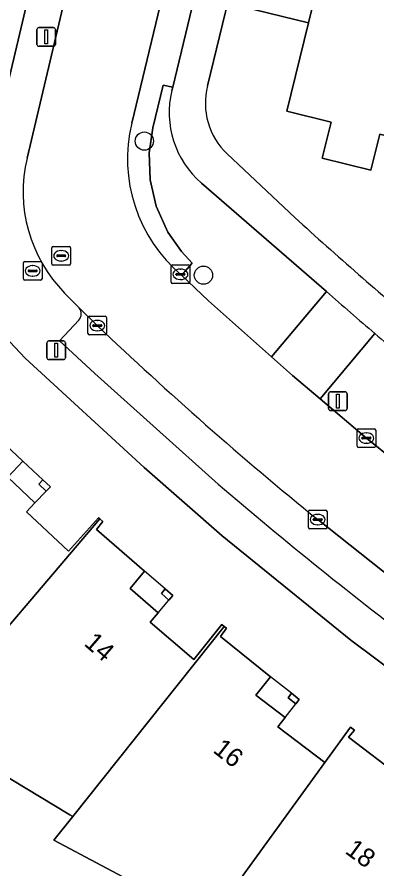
# Model space of a CAD drawing. Extents: x 163266 to 164362, y 381528 to 382286.
# Drawn here: x 163978.16 to 163997.46, y 382075.92 to 382121.6 of the extents above; entities that cross this region are included whole.
import ezdxf

# ---------------------------------------------------------------- set-up
doc = ezdxf.new("R2010")
doc.units = 0
for name, color, linetype in [('IMGEO_Berm_groen', 7, 'Continuous'), ('IMGEO_Boom', 7, 'Continuous'), ('IMGEO_Erf', 7, 'Continuous'), ('IMGEO_Groenvoorziening', 7, 'Continuous'), ('IMGEO_Haag', 7, 'Continuous'), ('IMGEO_Kolk', 7, 'Continuous'), ('IMGEO_Lichtmast', 7, 'Continuous'), ('IMGEO_Pand', 7, 'Continuous'), ('IMGEO_Pand_nummerreeks', 7, 'Continuous'), ('IMGEO_Pand_overbouw', 7, 'Continuous'), ('IMGEO_Parkeervlak_open', 7, 'Continuous'), ('IMGEO_Rijbaan_lokaal_open', 7, 'Continuous'), ('IMGEO_Rioolput', 7, 'Continuous'), ('IMGEO_Voetpad_open', 7, 'Continuous')]:
    doc.layers.add(name, color=color, linetype=linetype)

msp = doc.modelspace()

# ---------------------------------------------------------------- linework, layer by layer
at = {"layer": 'IMGEO_Berm_groen'}
msp.add_lwpolyline([(163997.347, 382104.631), (163994.414, 382101.119), (163996.892, 382099.023), (164000, 382096.512)], dxfattribs=at)
msp.add_arc((164141.829, 382274.289), 222.843, 229.58197, 230.47207, dxfattribs=at)
at = {"layer": 'IMGEO_Boom'}
for centre in [(163984.986, 382114.948), (163988.154, 382107.758)]:
    msp.add_circle(centre, 0.489, dxfattribs=at)
at = {"layer": 'IMGEO_Erf'}
for points in [[(163936.039, 382121.173), (163939.713, 382120.251), (163939.115, 382117.867), (163942.594, 382116.994), (163943.089, 382116.87), (163943.706, 382119.329), (163947.673, 382118.333), (163951.361, 382117.407), (163950.763, 382115.024), (163954.241, 382114.151), (163954.711, 382114.033), (163955.328, 382116.492), (163959.297, 382115.495), (163963.008, 382114.564), (163962.391, 382112.105), (163966.526, 382111.106), (163967.168, 382113.7), (163971.227, 382112.727), (163972.988, 382119.819), (163977.832, 382118.691), (163979.756, 382126.893)], [(163994.999, 382115.965), (163992.621, 382116.556), (163993.783, 382121.29), (163990.193, 382122.171), (163990.854, 382124.863), (163994.444, 382123.981), (163994.639, 382124.775), (163992.505, 382125.353), (163990.325, 382125.944), (163988.373, 382117.903)], [(164000, 382085.233), (163996.064, 382088.188), (163989.156, 382093.775), (163984.98, 382097.44), (163978.602, 382103.308), (163975.025, 382107.091), (163975.044, 382107.165), (163917.66, 382121.564)], [(163999.937, 382104.832), (164002.368, 382114.163), (163997.605, 382115.325), (163997.133, 382113.384), (163994.523, 382114.025), (163994.999, 382115.965)], [(163989.42, 382114.26), (163993.055, 382110.848)], [(163975.988, 382100.109), (163978.469, 382097.779), (163977.662, 382096.919), (163979.113, 382095.557), (163978.662, 382095.076), (163980.915, 382092.961), (163982.52, 382094.754), (163982.598, 382094.685), (163982.757, 382094.544), (163982.419, 382094.126), (163984.986, 382091.879), (163984.224, 382090.954), (163985.721, 382089.657), (163985.304, 382089.154), (163987.645, 382087.149), (163989.145, 382089.022), (163989.264, 382088.923), (163989.385, 382088.822), (163989.06, 382088.391), (163991.75, 382086.229), (163990.955, 382085.242), (163992.538, 382084.044), (163992.14, 382083.542), (163994.665, 382081.632), (163996.036, 382083.522), (163996.245, 382083.363), (163995.935, 382082.978), (163998.709, 382080.879)], [(163987.8, 382073.385), (163980.126, 382077.457), (163981.142, 382078.732), (163980.982, 382078.828), (163973.107, 382083.567)]]:
    msp.add_lwpolyline(points, dxfattribs=at)
for points in [[(163979.549, 382096.786), (163979.946, 382096.416), (163979.727, 382096.184), (163979.33, 382096.554)], [(163986.107, 382090.933), (163986.513, 382090.58), (163986.305, 382090.339), (163985.899, 382090.692)], [(163992.883, 382085.34), (163993.295, 382085.006), (163993.106, 382084.765), (163992.694, 382085.099)]]:
    msp.add_lwpolyline(points, close=True, dxfattribs=at)
for centre, radius, start, end in [((163991.99, 382116.971), 3.735, 165.5434, 226.5259), ((164136.999, 382268.569), 213.532, 227.61476, 230.06764)]:
    msp.add_arc(centre, radius, start, end, dxfattribs=at)
at = {"layer": 'IMGEO_Groenvoorziening'}
for points in [[(163990.91, 382136.027), (163989.296, 382136.416), (163986.511, 382124.92), (163986.289, 382124.164), (163984.308, 382115.91)], [(163986.97, 382107.756), (163987.155, 382107.958), (163987.551, 382108.409), (163986.985, 382109.03), (163986.253, 382110.061), (163985.616, 382111.466), (163985.288, 382112.875), (163985.241, 382114.311), (163985.439, 382115.656), (163985.995, 382117.939), (163986.505, 382117.847), (163988.127, 382124.539), (163989.485, 382130.141), (163990.91, 382136.027)], [(163986.458, 382117.654), (163986.505, 382117.847), (163985.995, 382117.939), (163985.439, 382115.656), (163985.241, 382114.311), (163985.288, 382112.875), (163985.616, 382111.466), (163986.253, 382110.061), (163986.985, 382109.03), (163987.551, 382108.409), (163987.155, 382107.958), (163986.97, 382107.756), (163988.43, 382106.383), (163991.796, 382103.385), (163994.746, 382106.886), (163988.042, 382112.698)]]:
    msp.add_lwpolyline(points, dxfattribs=at)
for centre, radius, start, end in [((163991.32, 382116.477), 5.003, 166.3919, 229.0571), ((163992.27, 382113.998), 8.188, 166.4936, 229.6665)]:
    msp.add_arc(centre, radius, start, end, dxfattribs=at)
at = {"layer": 'IMGEO_Haag'}
for points in [[(163990.91, 382136.027), (163989.296, 382136.416), (163986.511, 382124.92), (163986.289, 382124.164), (163984.308, 382115.91)], [(163986.97, 382107.756), (163987.155, 382107.958), (163987.551, 382108.409), (163986.985, 382109.03), (163986.253, 382110.061), (163985.616, 382111.466), (163985.288, 382112.875), (163985.241, 382114.311), (163985.439, 382115.656), (163985.995, 382117.939), (163986.505, 382117.847), (163988.127, 382124.539), (163989.485, 382130.141), (163990.91, 382136.027)]]:
    msp.add_lwpolyline(points, dxfattribs=at)
msp.add_arc((163992.27, 382113.998), 8.188, 166.4936, 229.6665, dxfattribs=at)
at = {"layer": 'IMGEO_Kolk'}
for p, q in [((163986.495, 382108.305), (163987.347, 382108.305)), ((163986.42, 382107.379), (163986.42, 382108.231)), ((163986.679, 382107.799), (163986.679, 382107.811)), ((163986.722, 382107.848), (163987.12, 382107.848)), ((163986.908, 382108.085), (163986.933, 382108.085)), ((163987.163, 382107.811), (163987.163, 382107.799)), ((163987.421, 382108.231), (163987.421, 382107.379)), ((163987.117, 382107.762), (163986.719, 382107.762)), ((163986.931, 382107.525), (163986.906, 382107.525)), ((163987.347, 382107.305), (163986.495, 382107.305)), ((163982.035, 382105.555), (163982.887, 382105.555)), ((163981.96, 382104.629), (163981.96, 382105.481)), ((163982.219, 382105.049), (163982.219, 382105.061)), ((163982.262, 382105.098), (163982.66, 382105.098)), ((163982.448, 382105.335), (163982.473, 382105.335)), ((163982.703, 382105.061), (163982.703, 382105.049)), ((163982.961, 382105.481), (163982.961, 382104.629)), ((163982.657, 382105.012), (163982.259, 382105.012)), ((163982.471, 382104.775), (163982.446, 382104.775)), ((163982.887, 382104.555), (163982.035, 382104.555)), ((163996.391, 382098.598), (163996.391, 382099.45)), ((163996.466, 382099.524), (163997.318, 382099.524)), ((163996.879, 382099.304), (163996.904, 382099.304)), ((163997.392, 382099.45), (163997.392, 382098.598)), ((163996.65, 382099.018), (163996.65, 382099.03)), ((163997.088, 382098.981), (163996.69, 382098.981)), ((163996.693, 382099.067), (163997.091, 382099.067)), ((163996.902, 382098.744), (163996.877, 382098.744)), ((163997.134, 382099.03), (163997.134, 382099.018)), ((163997.318, 382098.524), (163996.466, 382098.524)), ((163993.78, 382094.227), (163993.78, 382095.079)), ((163993.855, 382095.153), (163994.707, 382095.153)), ((163994.781, 382095.079), (163994.781, 382094.227)), ((163994.039, 382094.647), (163994.039, 382094.659)), ((163994.477, 382094.61), (163994.079, 382094.61)), ((163994.082, 382094.696), (163994.48, 382094.696)), ((163994.268, 382094.933), (163994.293, 382094.933)), ((163994.523, 382094.659), (163994.523, 382094.647)), ((163994.707, 382094.153), (163993.855, 382094.153)), ((163994.291, 382094.373), (163994.266, 382094.373))]:
    msp.add_line(p, q, dxfattribs=at)
for points in [[(163986.495, 382108.305), (163987.347, 382108.305)], [(163986.42, 382107.379), (163986.42, 382108.231)], [(163987.421, 382108.231), (163987.421, 382107.379)], [(163987.347, 382107.305), (163986.495, 382107.305)], [(163982.035, 382105.555), (163982.887, 382105.555)], [(163981.96, 382104.629), (163981.96, 382105.481)], [(163982.961, 382105.481), (163982.961, 382104.629)], [(163982.887, 382104.555), (163982.035, 382104.555)], [(163996.391, 382098.598), (163996.391, 382099.45)], [(163996.466, 382099.524), (163997.318, 382099.524)], [(163997.392, 382099.45), (163997.392, 382098.598)], [(163997.318, 382098.524), (163996.466, 382098.524)], [(163993.78, 382094.227), (163993.78, 382095.079)], [(163993.855, 382095.153), (163994.707, 382095.153)], [(163994.781, 382095.079), (163994.781, 382094.227)], [(163994.707, 382094.153), (163993.855, 382094.153)]]:
    msp.add_lwpolyline(points, dxfattribs=at)
for centre, radius, start, end in [((163986.497, 382108.229), 0.0765, 91.552, 178.448), ((163986.497, 382108.229), 0.0765, 91.552, 178.448), ((163987.345, 382108.229), 0.0765, 1.552, 88.448), ((163987.345, 382108.229), 0.0765, 1.552, 88.448), ((163986.719, 382107.808), 0.0403, 85.8775, 175.7526), ((163986.716, 382107.798), 0.0366, 178.938, 274.7102), ((163987.12, 382107.805), 0.043, 264.8664, 352.4533), ((163987.124, 382107.81), 0.0386, 1.7309, 96.639), ((163986.497, 382107.381), 0.0765, 181.552, 268.448), ((163986.497, 382107.381), 0.0765, 181.552, 268.448), ((163987.345, 382107.381), 0.0765, 271.552, 358.448), ((163987.345, 382107.381), 0.0765, 271.552, 358.448), ((163982.037, 382105.479), 0.0765, 91.552, 178.448), ((163982.037, 382105.479), 0.0765, 91.552, 178.448), ((163982.885, 382105.479), 0.0765, 1.552, 88.448), ((163982.885, 382105.479), 0.0765, 1.552, 88.448), ((163982.259, 382105.058), 0.0403, 85.8775, 175.7526), ((163982.256, 382105.048), 0.0366, 178.938, 274.7102), ((163982.66, 382105.055), 0.043, 264.8664, 352.4533), ((163982.664, 382105.06), 0.0386, 1.7309, 96.639), ((163982.037, 382104.631), 0.0765, 181.552, 268.448), ((163982.037, 382104.631), 0.0765, 181.552, 268.448), ((163982.885, 382104.631), 0.0765, 271.552, 358.448), ((163982.885, 382104.631), 0.0765, 271.552, 358.448), ((163996.468, 382099.448), 0.0765, 91.552, 178.448), ((163996.468, 382099.448), 0.0765, 91.552, 178.448), ((163997.316, 382099.448), 0.0765, 1.552, 88.448), ((163997.316, 382099.448), 0.0765, 1.552, 88.448), ((163996.69, 382099.027), 0.0403, 85.8775, 175.7526), ((163996.687, 382099.017), 0.0366, 178.938, 274.7102), ((163997.091, 382099.024), 0.043, 264.8664, 352.4533), ((163997.095, 382099.029), 0.0386, 1.7309, 96.639), ((163996.468, 382098.6), 0.0765, 181.552, 268.448), ((163996.468, 382098.6), 0.0765, 181.552, 268.448), ((163997.316, 382098.6), 0.0765, 271.552, 358.448), ((163997.316, 382098.6), 0.0765, 271.552, 358.448), ((163993.857, 382095.077), 0.0765, 91.552, 178.448), ((163993.857, 382095.077), 0.0765, 91.552, 178.448), ((163994.705, 382095.077), 0.0765, 1.552, 88.448), ((163994.705, 382095.077), 0.0765, 1.552, 88.448), ((163994.079, 382094.656), 0.0403, 85.8775, 175.7526), ((163994.076, 382094.646), 0.0366, 178.938, 274.7102), ((163994.48, 382094.653), 0.043, 264.8664, 352.4533), ((163994.484, 382094.658), 0.0386, 1.7309, 96.639), ((163993.857, 382094.229), 0.0765, 181.552, 268.448), ((163993.857, 382094.229), 0.0765, 181.552, 268.448), ((163994.705, 382094.229), 0.0765, 271.552, 358.448), ((163994.705, 382094.229), 0.0765, 271.552, 358.448)]:
    msp.add_arc(centre, radius, start, end, dxfattribs=at)
for centre, major_axis, ratio, start_param, end_param in [((163986.907, 382107.805), (-0.387, 0.002), 0.722429, 4.712389, 7.853982), ((163986.932, 382107.805), (-0.39, 0.002), 0.717154, 1.570796, 4.712389), ((163982.447, 382105.055), (-0.387, 0.002), 0.722429, 4.712389, 7.853982), ((163982.472, 382105.055), (-0.39, 0.002), 0.717154, 1.570796, 4.712389), ((163996.878, 382099.024), (-0.387, 0.002), 0.722429, 4.712389, 7.853982), ((163996.903, 382099.024), (-0.39, 0.002), 0.717154, 1.570796, 4.712389), ((163994.267, 382094.653), (-0.387, 0.002), 0.722429, 4.712389, 7.853982), ((163994.292, 382094.653), (-0.39, 0.002), 0.717154, 1.570796, 4.712389)]:
    msp.add_ellipse(centre, major_axis=major_axis, ratio=ratio, start_param=start_param, end_param=end_param, dxfattribs=at)
at = {"layer": 'IMGEO_Lichtmast'}
for p, q in [((163979.228, 382120.131), (163979.228, 382120.931)), ((163979.228, 382120.931), (163979.228, 382120.131)), ((163979.328, 382121.031), (163980.118, 382121.031)), ((163980.118, 382121.031), (163979.328, 382121.031)), ((163980.218, 382120.931), (163980.218, 382120.131)), ((163980.218, 382120.131), (163980.218, 382120.931)), ((163980.118, 382120.031), (163979.328, 382120.031)), ((163979.328, 382120.031), (163980.118, 382120.031)), ((163979.862, 382104.23), (163980.652, 382104.23)), ((163980.652, 382104.23), (163979.862, 382104.23)), ((163979.762, 382103.33), (163979.762, 382104.13)), ((163979.762, 382104.13), (163979.762, 382103.33)), ((163980.752, 382104.13), (163980.752, 382103.33)), ((163980.752, 382103.33), (163980.752, 382104.13)), ((163980.652, 382103.23), (163979.862, 382103.23)), ((163979.862, 382103.23), (163980.652, 382103.23)), ((163994.863, 382100.603), (163994.863, 382101.403)), ((163994.863, 382101.403), (163994.863, 382100.603)), ((163994.963, 382101.503), (163995.753, 382101.503)), ((163995.753, 382101.503), (163994.963, 382101.503)), ((163995.853, 382101.403), (163995.853, 382100.603)), ((163995.853, 382100.603), (163995.853, 382101.403)), ((163995.753, 382100.503), (163994.963, 382100.503)), ((163994.963, 382100.503), (163995.753, 382100.503))]:
    msp.add_line(p, q, dxfattribs=at)
for points in [[(163979.648, 382120.906), (163979.798, 382120.906), (163979.798, 382120.156), (163979.648, 382120.156), (163979.648, 382120.906)], [(163980.182, 382104.105), (163980.332, 382104.105), (163980.332, 382103.355), (163980.182, 382103.355), (163980.182, 382104.105)], [(163995.283, 382101.378), (163995.433, 382101.378), (163995.433, 382100.628), (163995.283, 382100.628), (163995.283, 382101.378)]]:
    msp.add_lwpolyline(points, dxfattribs=at)
for centre, start, end in [((163979.328, 382120.931), 90, 180), ((163979.328, 382120.931), 90, 180), ((163980.118, 382120.931), 0, 90), ((163980.118, 382120.931), 360, 90), ((163979.328, 382120.131), 180, 270), ((163979.328, 382120.131), 180, 270), ((163980.118, 382120.131), 270, 0), ((163980.118, 382120.131), 270, 0), ((163979.862, 382104.13), 90, 180), ((163979.862, 382104.13), 90, 180), ((163980.652, 382104.13), 0, 90), ((163980.652, 382104.13), 360, 90), ((163979.862, 382103.33), 180, 270), ((163979.862, 382103.33), 180, 270), ((163980.652, 382103.33), 270, 0), ((163980.652, 382103.33), 270, 0), ((163994.963, 382101.403), 90, 180), ((163994.963, 382101.403), 90, 180), ((163995.753, 382101.403), 0, 90), ((163995.753, 382101.403), 360, 90), ((163994.963, 382100.603), 180, 270), ((163994.963, 382100.603), 180, 270), ((163995.753, 382100.603), 270, 0), ((163995.753, 382100.603), 270, 0)]:
    msp.add_arc(centre, 0.1, start, end, dxfattribs=at)
at = {"layer": 'IMGEO_Pand'}
for points in [[(163994.444, 382123.981), (163990.854, 382124.863), (163990.193, 382122.171), (163993.783, 382121.29)], [(164004.424, 382122.535), (163994.677, 382124.928), (163994.639, 382124.775), (163994.444, 382123.981), (163993.783, 382121.29), (163992.621, 382116.556), (163994.999, 382115.965), (163994.523, 382114.025), (163997.133, 382113.384), (163997.605, 382115.325), (164002.368, 382114.163), (164003.646, 382119.367)], [(163982.598, 382094.685), (163982.52, 382094.754), (163980.915, 382092.961), (163978.662, 382095.076), (163979.113, 382095.557), (163977.662, 382096.919), (163978.469, 382097.779), (163975.988, 382100.109), (163976.342, 382100.522), (163976.198, 382100.651), (163974.568, 382098.892), (163967.35, 382091.103), (163966.245, 382089.911), (163973.81, 382085.024), (163974.159, 382084.799)], [(163979.549, 382096.786), (163979.33, 382096.554), (163979.727, 382096.184), (163979.946, 382096.416)], [(163989.264, 382088.923), (163989.145, 382089.022), (163987.645, 382087.149), (163985.304, 382089.154), (163985.721, 382089.657), (163984.224, 382090.954), (163984.986, 382091.879), (163982.419, 382094.126), (163982.757, 382094.544), (163982.598, 382094.685), (163974.159, 382084.799), (163973.107, 382083.567), (163980.982, 382078.828), (163981.142, 382078.732)], [(163986.107, 382090.933), (163985.899, 382090.692), (163986.305, 382090.339), (163986.513, 382090.58)], [(163994.665, 382081.632), (163992.14, 382083.542), (163992.538, 382084.044), (163990.955, 382085.242), (163991.75, 382086.229), (163989.06, 382088.391), (163989.385, 382088.822), (163989.264, 382088.923), (163981.142, 382078.732), (163980.126, 382077.457), (163987.8, 382073.385), (163988.438, 382073.046)], [(163992.883, 382085.34), (163992.694, 382085.099), (163993.106, 382084.765), (163993.295, 382085.006)], [(164001.766, 382076.325), (164001.668, 382076.463), (164000, 382077.614), (163999.197, 382078.168), (163999.581, 382078.716), (163997.945, 382079.853), (163998.709, 382080.879), (163995.935, 382082.978), (163996.245, 382083.363), (163996.036, 382083.522), (163994.665, 382081.632), (163988.438, 382073.046), (163987.493, 382071.743), (163995.407, 382067.753), (163995.878, 382067.516), (164000, 382073.683)]]:
    msp.add_lwpolyline(points, close=True, dxfattribs=at)
at = {"layer": 'IMGEO_Pand_overbouw'}
for points in [[(163979.727, 382096.184), (163979.33, 382096.554), (163979.549, 382096.786), (163978.469, 382097.779), (163977.662, 382096.919), (163979.113, 382095.557)], [(163986.107, 382090.933), (163984.986, 382091.879), (163984.224, 382090.954), (163985.721, 382089.657), (163986.305, 382090.339), (163985.899, 382090.692)], [(163993.106, 382084.765), (163992.694, 382085.099), (163992.883, 382085.34), (163991.75, 382086.229), (163990.955, 382085.242), (163992.538, 382084.044)]]:
    msp.add_lwpolyline(points, close=True, dxfattribs=at)
at = {"layer": 'IMGEO_Parkeervlak_open'}
for points in [[(163982.462, 382105.055), (163981.491, 382105.999)], [(163981.475, 382105.352), (163980.429, 382104.232), (163982.334, 382102.485), (163988.942, 382096.557)], [(164000, 382090.111), (163994.281, 382094.653)]]:
    msp.add_lwpolyline(points, dxfattribs=at)
for centre, radius, start, end in [((163981.111, 382105.685), 0.493, 317.5721, 39.5947), ((164125.577, 382255.75), 207.825, 226.47788, 230.81957), ((164140.647, 382273.644), 233.183, 229.41419, 232.90315)]:
    msp.add_arc(centre, radius, start, end, dxfattribs=at)
at = {"layer": 'IMGEO_Rijbaan_lokaal_open'}
for points in [[(163984.308, 382115.91), (163986.289, 382124.164), (163986.511, 382124.92), (163981.557, 382126.087), (163981.474, 382125.768), (163978.698, 382114.035)], [(163996.892, 382099.023), (163994.414, 382101.119), (163992.93, 382102.375), (163991.796, 382103.385), (163988.43, 382106.383), (163986.97, 382107.756)], [(163980.711, 382106.796), (163981.416, 382106.072), (163981.491, 382105.999), (163982.462, 382105.055)], [(164000, 382096.512), (163996.892, 382099.023)], [(163994.281, 382094.653), (164000, 382090.111)]]:
    msp.add_lwpolyline(points, dxfattribs=at)
for centre, radius, start, end in [((163992.27, 382113.998), 8.188, 166.4936, 229.6665), ((163986.231, 382112.23), 7.746, 166.5265, 224.5535), ((164125.577, 382255.75), 207.825, 226.47788, 230.81957)]:
    msp.add_arc(centre, radius, start, end, dxfattribs=at)
at = {"layer": 'IMGEO_Rioolput'}
for p, q in [((163980.025, 382108.372), (163980.025, 382109.224)), ((163980.1, 382109.298), (163980.952, 382109.298)), ((163981.026, 382109.224), (163981.026, 382108.372)), ((163980.284, 382108.792), (163980.284, 382108.804)), ((163980.722, 382108.755), (163980.324, 382108.755)), ((163980.327, 382108.841), (163980.725, 382108.841)), ((163980.513, 382109.078), (163980.538, 382109.078)), ((163980.768, 382108.804), (163980.768, 382108.792)), ((163978.499, 382107.563), (163978.499, 382108.415)), ((163978.574, 382108.489), (163979.426, 382108.489)), ((163978.987, 382108.269), (163979.012, 382108.269)), ((163979.5, 382108.415), (163979.5, 382107.563)), ((163980.952, 382108.298), (163980.1, 382108.298)), ((163980.536, 382108.518), (163980.511, 382108.518)), ((163978.758, 382107.983), (163978.758, 382107.995)), ((163979.196, 382107.946), (163978.798, 382107.946)), ((163978.801, 382108.032), (163979.199, 382108.032)), ((163979.242, 382107.995), (163979.242, 382107.983)), ((163979.426, 382107.489), (163978.574, 382107.489)), ((163979.01, 382107.709), (163978.985, 382107.709))]:
    msp.add_line(p, q, dxfattribs=at)
for points in [[(163980.025, 382108.372), (163980.025, 382109.224)], [(163980.1, 382109.298), (163980.952, 382109.298)], [(163981.026, 382109.224), (163981.026, 382108.372)], [(163978.499, 382107.563), (163978.499, 382108.415)], [(163978.574, 382108.489), (163979.426, 382108.489)], [(163979.5, 382108.415), (163979.5, 382107.563)], [(163980.952, 382108.298), (163980.1, 382108.298)], [(163979.426, 382107.489), (163978.574, 382107.489)]]:
    msp.add_lwpolyline(points, dxfattribs=at)
for centre, radius, start, end in [((163980.102, 382109.222), 0.0765, 91.552, 178.448), ((163980.102, 382109.222), 0.0765, 91.552, 178.448), ((163980.95, 382109.222), 0.0765, 1.552, 88.448), ((163980.95, 382109.222), 0.0765, 1.552, 88.448), ((163980.324, 382108.801), 0.0403, 85.8775, 175.7526), ((163980.321, 382108.791), 0.0366, 178.938, 274.7102), ((163980.725, 382108.798), 0.043, 264.8664, 352.4533), ((163980.729, 382108.803), 0.0386, 1.7309, 96.639), ((163978.576, 382108.413), 0.0765, 91.552, 178.448), ((163978.576, 382108.413), 0.0765, 91.552, 178.448), ((163979.424, 382108.413), 0.0765, 1.552, 88.448), ((163979.424, 382108.413), 0.0765, 1.552, 88.448), ((163980.102, 382108.374), 0.0765, 181.552, 268.448), ((163980.102, 382108.374), 0.0765, 181.552, 268.448), ((163980.95, 382108.374), 0.0765, 271.552, 358.448), ((163980.95, 382108.374), 0.0765, 271.552, 358.448), ((163978.798, 382107.992), 0.0403, 85.8775, 175.7526), ((163978.795, 382107.982), 0.0366, 178.938, 274.7102), ((163979.199, 382107.989), 0.043, 264.8664, 352.4533), ((163979.203, 382107.994), 0.0386, 1.7309, 96.639), ((163978.576, 382107.565), 0.0765, 181.552, 268.448), ((163978.576, 382107.565), 0.0765, 181.552, 268.448), ((163979.424, 382107.565), 0.0765, 271.552, 358.448), ((163979.424, 382107.565), 0.0765, 271.552, 358.448)]:
    msp.add_arc(centre, radius, start, end, dxfattribs=at)
for centre, major_axis, ratio, start_param, end_param in [((163980.512, 382108.798), (-0.387, 0.002), 0.722429, 4.712389, 7.853982), ((163980.537, 382108.798), (-0.39, 0.002), 0.717154, 1.570796, 4.712389), ((163978.986, 382107.989), (-0.387, 0.002), 0.722429, 4.712389, 7.853982), ((163979.011, 382107.989), (-0.39, 0.002), 0.717154, 1.570796, 4.712389)]:
    msp.add_ellipse(centre, major_axis=major_axis, ratio=ratio, start_param=start_param, end_param=end_param, dxfattribs=at)
at = {"layer": 'IMGEO_Voetpad_open'}
for points in [[(163988.373, 382117.903), (163990.325, 382125.944), (163991.266, 382129.819), (163997.423, 382155.335), (163997.504, 382155.67), (163996.065, 382156.032), (163997.432, 382161.663), (163999.404, 382161.184), (164000, 382163.638), (164005.136, 382184.782)], [(164001.548, 382182.559), (164002.517, 382182.327), (164000, 382172.02), (163998.191, 382164.613), (163996.272, 382165.101), (163994.157, 382156.433), (163993.185, 382152.428), (163994.78, 382152.018), (163993.661, 382147.394), (163991.566, 382138.736), (163990.91, 382136.027), (163989.485, 382130.141), (163988.127, 382124.539), (163986.505, 382117.847), (163986.458, 382117.654)], [(163979.756, 382126.893), (163977.832, 382118.691), (163975.495, 382108.964), (163975.044, 382107.165), (163975.025, 382107.091), (163978.602, 382103.308), (163984.98, 382097.44), (163989.156, 382093.775), (163996.064, 382088.188), (164000, 382085.233), (164003.484, 382082.618), (164011.629, 382077.008), (164019.118, 382072.286), (164026.92, 382067.895), (164037.434, 382062.442), (164040.069, 382061.177)], [(163978.698, 382114.035), (163981.474, 382125.768), (163981.557, 382126.087)], [(163993.055, 382110.848), (163989.42, 382114.26)], [(163988.042, 382112.698), (163994.746, 382106.886)], [(163994.746, 382106.886), (163991.796, 382103.385), (163992.93, 382102.375), (163994.414, 382101.119), (163997.347, 382104.631)], [(163981.491, 382105.999), (163981.416, 382106.072), (163980.711, 382106.796)], [(163988.942, 382096.557), (163982.334, 382102.485), (163980.429, 382104.232), (163981.475, 382105.352)]]:
    msp.add_lwpolyline(points, dxfattribs=at)
for centre, radius, start, end in [((163991.99, 382116.971), 3.735, 165.5434, 226.5259), ((163991.32, 382116.477), 5.003, 166.3919, 229.0571), ((163986.231, 382112.23), 7.746, 166.5265, 224.5535), ((164136.999, 382268.569), 213.532, 227.61476, 230.06764), ((164128.082, 382258.053), 201.569, 228.5863, 229.56481), ((164128.082, 382258.053), 201.569, 228.5863, 229.56481), ((163981.111, 382105.685), 0.493, 317.5721, 39.5947), ((164141.829, 382274.289), 222.843, 229.58197, 230.47207), ((164140.647, 382273.644), 233.183, 229.41419, 232.90315)]:
    msp.add_arc(centre, radius, start, end, dxfattribs=at)

# ---------------------------------------------------------------- texts
at = {"layer": 'IMGEO_Pand_nummerreeks'}
for s, rotation, p in [('14', 319.2341, (163981.7, 382087.944)), ('16', 321.8811, (163988.613, 382082.212)), ('18', 323.6, (163995.696, 382076.797))]:
    msp.add_text(s, height=1, rotation=rotation, dxfattribs=at).set_placement(p)

doc.saveas('drawing.dxf')
